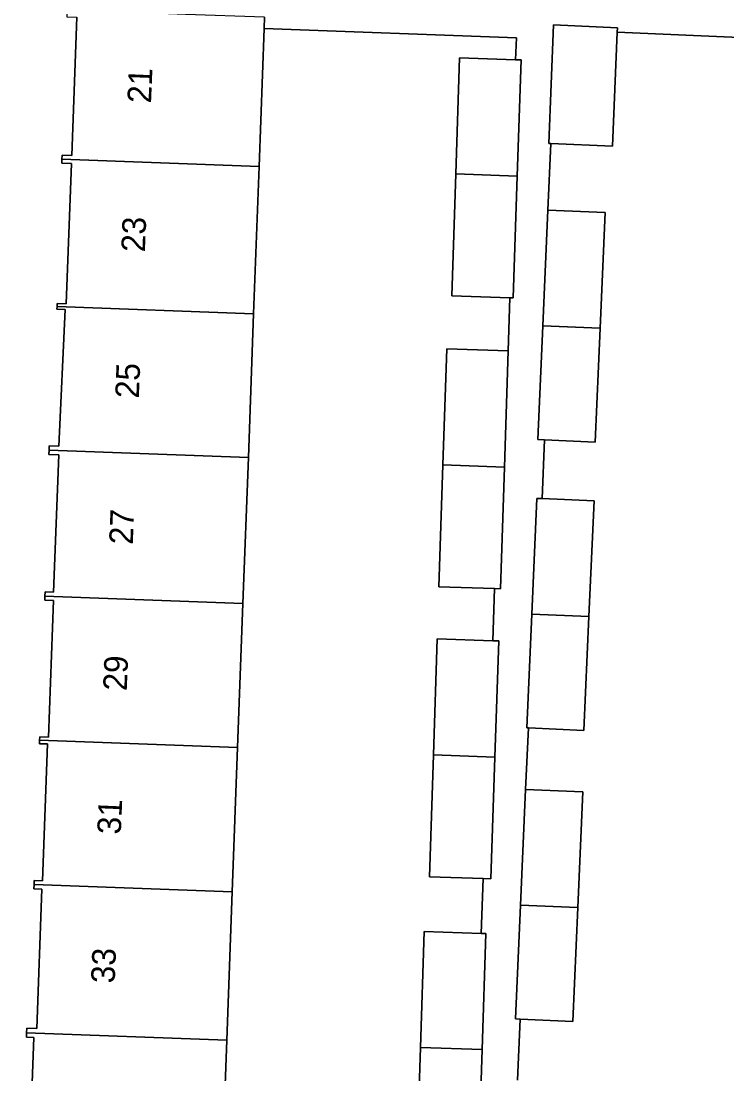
# Model space of a CAD drawing. Extents: x 160077 to 160948, y 386481 to 387498.
# Drawn here: x 160625.37 to 160655.18, y 386646.83 to 386691.29 of the extents above; entities that cross this region are included whole.
import ezdxf

# ---------------------------------------------------------------- set-up
doc = ezdxf.new("R2010")
doc.units = 0
for name, color, linetype in [('IMGEO_Erf', 7, 'Continuous'), ('IMGEO_Pand', 7, 'Continuous'), ('IMGEO_Pand_nummerreeks', 7, 'Continuous'), ('IMGEO_Voetpad_open', 7, 'Continuous')]:
    doc.layers.add(name, color=color, linetype=linetype)

msp = doc.modelspace()

# ---------------------------------------------------------------- linework, layer by layer
at = {"layer": 'IMGEO_Erf'}
for points in [[(160625.692, 386642.64), (160625.903, 386648.366), (160625.598, 386648.377), (160625.605, 386648.568), (160625.612, 386648.758), (160626.03, 386648.743), (160626.248, 386654.636), (160625.911, 386654.649), (160625.918, 386654.825), (160625.924, 386654.998), (160626.274, 386654.985), (160626.488, 386660.762), (160626.144, 386660.774), (160626.15, 386660.922), (160626.155, 386661.069), (160626.521, 386661.056), (160626.734, 386666.823), (160626.37, 386666.836), (160626.376, 386667.01), (160626.383, 386667.186), (160626.744, 386667.173), (160626.958, 386672.969), (160626.543, 386672.984), (160626.55, 386673.17), (160626.557, 386673.354), (160626.957, 386673.34), (160627.236, 386679.112), (160626.886, 386679.121), (160626.888, 386679.242), (160626.89, 386679.365), (160627.276, 386679.35), (160627.495, 386685.277), (160627.089, 386685.292), (160627.095, 386685.46), (160627.101, 386685.628), (160627.51, 386685.613), (160627.726, 386691.449)], [(160642.07, 386642.797), (160642.24, 386647.95), (160642.401, 386652.845), (160644.804, 386652.765), (160644.881, 386655.077), (160642.615, 386655.151), (160642.785, 386660.304), (160642.946, 386665.199), (160645.295, 386665.121), (160645.367, 386667.322), (160643.015, 386667.399), (160643.185, 386672.551), (160643.346, 386677.447), (160645.945, 386677.361), (160646.019, 386679.609), (160643.56, 386679.689), (160643.73, 386684.843), (160643.891, 386689.737), (160646.253, 386689.659), (160646.294, 386690.589), (160635.638, 386690.983), (160635.422, 386685.151), (160635.193, 386678.934), (160634.968, 386672.857), (160634.741, 386666.699), (160634.516, 386660.611), (160634.291, 386654.514), (160634.059, 386648.254), (160633.836, 386642.196)], [(160656.034, 386690.586), (160650.548, 386690.821), (160650.349, 386686.009), (160647.739, 386686.118), (160647.622, 386683.31), (160650.039, 386683.204), (160649.825, 386678.328), (160649.614, 386673.513), (160647.484, 386673.606), (160647.375, 386671.124), (160649.571, 386671.028), (160649.357, 386666.151), (160649.146, 386661.337), (160646.796, 386661.44), (160646.682, 386658.842), (160649.099, 386658.736), (160648.885, 386653.859), (160648.674, 386649.045), (160646.446, 386649.143), (160646.333, 386646.558)]]:
    msp.add_lwpolyline(points, dxfattribs=at)
at = {"layer": 'IMGEO_Pand'}
for points in [[(160635.638, 386690.983), (160635.655, 386691.451), (160632.315, 386691.574), (160627.318, 386691.759), (160627.307, 386691.464), (160627.726, 386691.449), (160627.51, 386685.613), (160627.101, 386685.628), (160627.095, 386685.46), (160635.422, 386685.151)], [(160650.548, 386690.821), (160650.556, 386691.01), (160647.863, 386691.134), (160647.656, 386686.121), (160647.739, 386686.118), (160650.349, 386686.009)], [(160646.49, 386689.651), (160646.253, 386689.659), (160643.891, 386689.737), (160643.73, 386684.843), (160646.329, 386684.746)], [(160635.193, 386678.934), (160635.422, 386685.151), (160627.095, 386685.46), (160627.089, 386685.292), (160627.495, 386685.277), (160627.276, 386679.35), (160626.89, 386679.365), (160626.888, 386679.242)], [(160646.329, 386684.746), (160643.73, 386684.843), (160643.56, 386679.689), (160646.019, 386679.609), (160646.159, 386679.604)], [(160650.039, 386683.204), (160647.622, 386683.31), (160647.408, 386678.422), (160649.825, 386678.328)], [(160626.888, 386679.242), (160626.886, 386679.121), (160627.236, 386679.112), (160626.957, 386673.34), (160626.557, 386673.354), (160626.55, 386673.17), (160634.968, 386672.857), (160635.193, 386678.934)], [(160649.825, 386678.328), (160647.408, 386678.422), (160647.197, 386673.619), (160647.484, 386673.606), (160649.614, 386673.513)], [(160645.945, 386677.361), (160643.346, 386677.447), (160643.185, 386672.551), (160645.784, 386672.455)], [(160634.741, 386666.699), (160634.968, 386672.857), (160626.55, 386673.17), (160626.543, 386672.984), (160626.958, 386672.969), (160626.744, 386667.173), (160626.383, 386667.186), (160626.376, 386667.01)], [(160645.784, 386672.455), (160643.185, 386672.551), (160643.015, 386667.399), (160645.367, 386667.322), (160645.614, 386667.314)], [(160649.571, 386671.028), (160647.375, 386671.124), (160647.154, 386671.134), (160646.94, 386666.245), (160649.357, 386666.151)], [(160626.376, 386667.01), (160626.37, 386666.836), (160626.734, 386666.823), (160626.521, 386661.056), (160626.155, 386661.069), (160626.15, 386660.922), (160634.516, 386660.611), (160634.741, 386666.699)], [(160649.357, 386666.151), (160646.94, 386666.245), (160646.729, 386661.443), (160646.796, 386661.44), (160649.146, 386661.337)], [(160645.545, 386665.113), (160645.295, 386665.121), (160642.946, 386665.199), (160642.785, 386660.304), (160645.384, 386660.207)], [(160634.291, 386654.514), (160634.516, 386660.611), (160626.15, 386660.922), (160626.144, 386660.774), (160626.488, 386660.762), (160626.274, 386654.985), (160625.924, 386654.998), (160625.918, 386654.825)], [(160645.384, 386660.207), (160642.785, 386660.304), (160642.615, 386655.151), (160644.881, 386655.077), (160645.214, 386655.066)], [(160649.099, 386658.736), (160646.682, 386658.842), (160646.468, 386653.953), (160648.885, 386653.859)], [(160625.918, 386654.825), (160625.911, 386654.649), (160626.248, 386654.636), (160626.03, 386648.743), (160625.612, 386648.758), (160625.605, 386648.568), (160634.059, 386648.254), (160634.291, 386654.514)], [(160648.885, 386653.859), (160646.468, 386653.953), (160646.257, 386649.151), (160646.446, 386649.143), (160648.674, 386649.045)], [(160645, 386652.759), (160644.804, 386652.765), (160642.401, 386652.845), (160642.24, 386647.95), (160644.839, 386647.854)], [(160633.836, 386642.196), (160634.059, 386648.254), (160625.605, 386648.568), (160625.598, 386648.377), (160625.903, 386648.366), (160625.692, 386642.64), (160625.374, 386642.652), (160625.368, 386642.51)], [(160642.07, 386642.797), (160644.669, 386642.712), (160644.839, 386647.854), (160642.24, 386647.95)]]:
    msp.add_lwpolyline(points, close=True, dxfattribs=at)
at = {"layer": 'IMGEO_Voetpad_open'}
for points in [[(160635.655, 386691.451), (160635.638, 386690.983), (160646.294, 386690.589), (160646.253, 386689.659), (160646.49, 386689.651), (160646.329, 386684.746), (160646.159, 386679.604), (160646.019, 386679.609), (160645.945, 386677.361), (160645.784, 386672.455), (160645.614, 386667.314), (160645.367, 386667.322), (160645.295, 386665.121), (160645.545, 386665.113), (160645.384, 386660.207), (160645.214, 386655.066), (160644.881, 386655.077), (160644.804, 386652.765), (160645, 386652.759), (160644.839, 386647.854), (160644.669, 386642.712)], [(160646.333, 386646.558), (160646.446, 386649.143), (160646.257, 386649.151), (160646.468, 386653.953), (160646.682, 386658.842), (160646.796, 386661.44), (160646.729, 386661.443), (160646.94, 386666.245), (160647.154, 386671.134), (160647.375, 386671.124), (160647.484, 386673.606), (160647.197, 386673.619), (160647.408, 386678.422), (160647.622, 386683.31), (160647.739, 386686.118), (160647.656, 386686.121), (160647.863, 386691.134), (160650.556, 386691.01), (160650.548, 386690.821), (160656.034, 386690.586)]]:
    msp.add_lwpolyline(points, dxfattribs=at)

# ---------------------------------------------------------------- texts
at = {"layer": 'IMGEO_Pand_nummerreeks'}
for s, rotation, p in [('21', 87.6339, (160630.857, 386687.808)), ('23', 87.6336, (160630.597, 386681.519)), ('25', 87.6336, (160630.341, 386675.344)), ('27', 87.6336, (160630.086, 386669.168)), ('29', 87.6336, (160629.831, 386662.992)), ('31', 87.6336, (160629.581, 386656.929)), ('33', 87.6336, (160629.321, 386650.641))]:
    msp.add_text(s, height=1, rotation=rotation, dxfattribs=at).set_placement(p)

doc.saveas('drawing.dxf')
